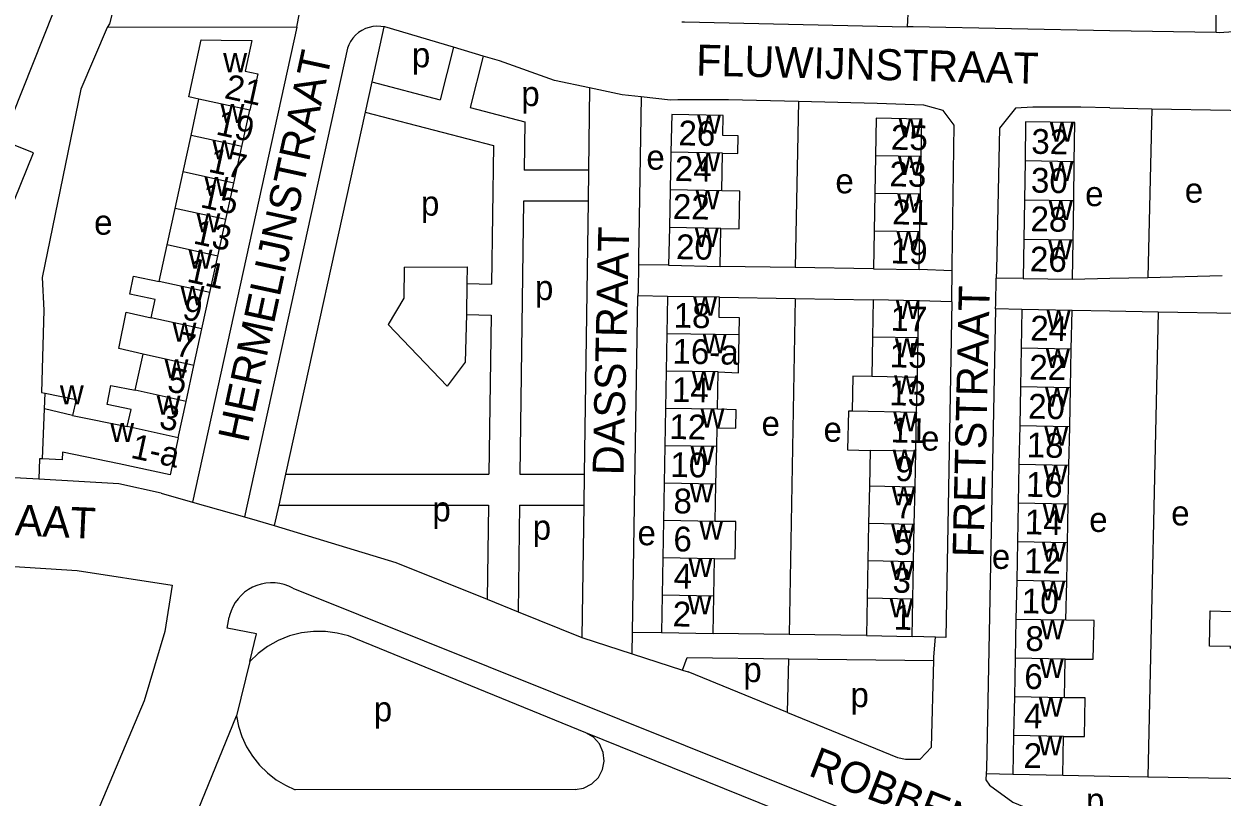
# Model space of a CAD drawing. Extents: x 159294 to 161936, y 384538 to 386517.
# Drawn here: x 160524.5 to 160718.1, y 385020 to 385144.8 of the extents above; entities that cross this region are included whole.
import ezdxf

# ---------------------------------------------------------------- set-up
doc = ezdxf.new("R2010")
doc.units = 0
for name, color, linetype in [('BLT_Basislijn', 7, 'Continuous'), ('BLT_Bebouwing', 7, 'Continuous'), ('BLT_Centroide', 7, 'Continuous'), ('BLT_Huisnummer', 7, 'Continuous'), ('BLT_Huisnummer_ tussenligend', 7, 'Continuous'), ('BLT_Huisnummer_reeks', 7, 'Continuous'), ('BLT_Onderverdeling_panden', 7, 'Continuous'), ('BLT_Straatnaam', 7, 'Continuous')]:
    doc.layers.add(name, color=color, linetype=linetype)

msp = doc.modelspace()

# ---------------------------------------------------------------- linework, layer by layer
at = {"layer": 'BLT_Basislijn'}
for p, q in [((160667.39, 385147.45), (160667.24, 385144.35)), ((160717.15, 385143.41), (160717.15, 385146.45)), ((160537.96, 385144.22), (160533.69, 385134.27)), ((160568.61, 385144.29), (160537.96, 385144.22)), ((160568.61, 385144.29), (160551.74, 385067.61)), ((160582.66, 385144.35), (160580.71, 385135.47)), ((160582.8, 385144.33), (160582.66, 385144.35)), ((160593.89, 385141.05), (160582.8, 385144.33)), ((160717.15, 385143.41), (160700, 385143.73)), ((160576.79, 385140.93), (160560.15, 385065.24)), ((160593.89, 385141.05), (160591.77, 385132.58)), ((160598.69, 385139.63), (160593.89, 385141.05)), ((160598.69, 385139.63), (160596.61, 385131.32)), ((160580.71, 385135.47), (160579.63, 385130.58)), ((160580.71, 385135.47), (160591.77, 385132.58)), ((160615.91, 385134.49), (160615.73, 385121.23)), ((160629, 385132.53), (160624.26, 385133.03)), ((160649.67, 385132.32), (160649.14, 385105.49)), ((160700, 385131.26), (160706.74, 385131.11)), ((160706.74, 385131.11), (160706.14, 385103.9)), ((160579.63, 385130.58), (160566.78, 385072.13)), ((160615.73, 385121.23), (160605.32, 385121.23)), ((160615.73, 385121.23), (160615.66, 385116.23)), ((160605.25, 385116.23), (160604.65, 385072.13)), ((160615.66, 385116.23), (160605.25, 385116.23)), ((160615.66, 385116.23), (160615.05, 385072.13)), ((160628.68, 385105.85), (160623.79, 385105.95)), ((160585.93, 385105.53), (160596.1, 385105.61)), ((160596.1, 385105.61), (160596.08, 385102.9)), ((160649.14, 385105.49), (160637.01, 385105.68)), ((160661.76, 385105.29), (160649.14, 385105.49)), ((160674.47, 385104.94), (160669.14, 385105.16)), ((160706.14, 385103.9), (160718.11, 385104.21)), ((160596.08, 385102.9), (160596.03, 385097.9)), ((160596.08, 385102.9), (160600.07, 385102.81)), ((160685.99, 385103.71), (160681.63, 385103.78)), ((160693.94, 385103.59), (160700, 385103.75)), ((160700, 385103.75), (160706.14, 385103.9)), ((160622.85, 385046.6), (160623.72, 385100.94)), ((160628.52, 385100.84), (160623.72, 385100.94)), ((160636.89, 385100.69), (160649.1, 385100.49)), ((160649.1, 385100.49), (160648.13, 385046.25)), ((160649.1, 385100.49), (160661.75, 385100.29)), ((160674.42, 385099.97), (160669.12, 385100.13)), ((160685.78, 385098.71), (160681.51, 385098.81)), ((160700, 385098.44), (160693.86, 385098.55)), ((160707.81, 385098.29), (160700, 385098.44)), ((160707.81, 385098.29), (160706.1, 385023.27)), ((160720.45, 385098.05), (160707.81, 385098.29)), ((160592.87, 385086.35), (160583.36, 385096.3)), ((160596.03, 385097.9), (160600, 385097.81)), ((160600, 385097.81), (160599.65, 385072.13)), ((160526.93, 385071.33), (160521.93, 385071.61)), ((160566.78, 385072.13), (160565.68, 385067.13)), ((160566.78, 385072.13), (160599.65, 385072.13)), ((160604.65, 385072.13), (160615.05, 385072.13)), ((160615.05, 385072.13), (160614.98, 385067.13)), ((160546.7, 385069.04), (160551.74, 385067.61)), ((160551.74, 385067.61), (160560.15, 385065.24)), ((160565.68, 385067.13), (160564.95, 385063.83)), ((160565.68, 385067.13), (160599.58, 385067.13)), ((160599.58, 385067.13), (160599.37, 385051.92)), ((160604.58, 385067.13), (160604.35, 385049.91)), ((160604.58, 385067.13), (160614.98, 385067.13)), ((160614.98, 385067.13), (160614.68, 385045.76)), ((160567.97, 385053.74), (160667.32, 385013.94)), ((160599.37, 385051.92), (160604.35, 385049.91)), ((160615.32, 385030.39), (160576.94, 385046.02)), ((160622.8, 385043.13), (160622.85, 385046.6)), ((160622.85, 385046.6), (160627.52, 385046.57)), ((160648.13, 385046.25), (160635.89, 385046.41)), ((160660.63, 385046.09), (160648.13, 385046.25)), ((160671.79, 385045.81), (160668.01, 385045.94)), ((160614.68, 385045.76), (160622.8, 385043.13)), ((160622.8, 385043.13), (160630.93, 385040.49)), ((160647.91, 385033.64), (160648.08, 385042.34)), ((160648.08, 385042.34), (160671.54, 385042.03)), ((160560.99, 385041.9), (160558.84, 385033.1)), ((160630.93, 385040.49), (160631.86, 385040.19)), ((160647.91, 385033.64), (160631.86, 385040.19)), ((160651.98, 385015.59), (160615.32, 385030.39)), ((160680, 385023.81), (160684.3, 385023.68)), ((160692.38, 385023.52), (160700, 385023.38)), ((160700, 385023.38), (160706.1, 385023.27)), ((160706.1, 385023.27), (160730.09, 385022.84)), ((160613.56, 385021.24), (160568.32, 385021.18))]:
    msp.add_line(p, q, dxfattribs=at)
for points in [[(160568.61, 385144.29), (160569.05, 385146.6), (160564.4, 385154.03), (160561.13, 385159.15), (160557.92, 385164.38), (160554.81, 385169.45), (160551.57, 385174.5)], [(160533.36, 385151.29), (160538.79, 385146.74), (160538.34, 385144.86), (160537.96, 385144.22)], [(160630.79, 385145.16), (160631.25, 385145.14), (160667.24, 385144.35)], [(160582.66, 385144.35), (160582.17, 385144.43), (160581.53, 385144.46), (160580.9, 385144.41), (160580.27, 385144.27), (160579.67, 385144.06), (160579.1, 385143.78), (160578.56, 385143.43), (160578.08, 385143.01), (160577.65, 385142.54), (160577.29, 385142.01), (160576.99, 385141.45), (160576.79, 385140.93)], [(160700, 385143.73), (160668.21, 385144.33), (160667.24, 385144.35)], [(160726.14, 385143.95), (160717.62, 385143.4), (160717.15, 385143.41)], [(160615.91, 385134.49), (160610.21, 385135.71), (160601.33, 385138.84), (160598.69, 385139.63)], [(160533.69, 385134.27), (160527.47, 385103.9), (160527.74, 385098.58)], [(160624.26, 385133.03), (160621.17, 385133.36), (160615.91, 385134.49)], [(160624.26, 385133.03), (160623.81, 385107.06), (160623.79, 385105.95)], [(160596.61, 385131.32), (160605.43, 385129.02), (160605.32, 385121.23)], [(160649.67, 385132.32), (160638.33, 385132.57), (160630.14, 385132.56), (160629, 385132.53)], [(160674.47, 385104.94), (160674.47, 385105.87), (160674.8, 385128.47), (160673.05, 385130.86), (160669.9, 385131.72), (160662.4, 385132), (160649.67, 385132.32)], [(160700, 385131.26), (160695.31, 385131.37), (160687.52, 385131.39), (160684.72, 385131.23), (160682.12, 385128.01), (160681.67, 385105.14), (160681.63, 385103.78)], [(160706.74, 385131.11), (160719.41, 385130.88), (160726.8, 385130.74), (160730.84, 385130.57), (160732.52, 385129.27), (160732.16, 385104.11), (160732.15, 385103.84)], [(160579.63, 385130.58), (160600.37, 385125.17), (160600.07, 385102.81)], [(160623.79, 385105.95), (160623.73, 385101.73), (160623.72, 385100.94)], [(160585.93, 385105.53), (160585.89, 385100.57), (160583.36, 385096.3)], [(160674.42, 385099.97), (160674.43, 385100.37), (160674.47, 385104.94)], [(160681.51, 385098.81), (160681.53, 385099.58), (160681.63, 385103.78)], [(160527.74, 385098.58), (160527.34, 385085.32), (160527.95, 385085.19)], [(160674.42, 385099.97), (160673.49, 385045.75), (160671.79, 385045.81)], [(160681.51, 385098.81), (160680.03, 385024.5), (160680, 385023.81)], [(160596.03, 385097.9), (160595.81, 385090.21), (160592.87, 385086.35)], [(160527.49, 385074.6), (160527.03, 385074.62), (160526.93, 385071.33)], [(160546.7, 385069.04), (160539.86, 385070.59), (160526.93, 385071.33)], [(160560.15, 385065.24), (160562.17, 385064.67), (160564.95, 385063.83)], [(160564.95, 385063.83), (160584.62, 385057.88), (160599.37, 385051.92)], [(160522.09, 385057.27), (160533.09, 385056.56), (160548.48, 385054.21), (160547.27, 385046.74), (160543.93, 385035.55), (160522.89, 384985.69)], [(160567.97, 385053.74), (160567.29, 385054.06), (160566.58, 385054.31), (160565.85, 385054.48), (160565.1, 385054.57), (160564.35, 385054.59), (160563.6, 385054.52), (160562.86, 385054.38), (160562.14, 385054.15), (160561.44, 385053.86), (160560.79, 385053.49), (160560.17, 385053.05), (160559.61, 385052.55), (160559.1, 385051.99), (160558.65, 385051.39), (160558.27, 385050.73), (160557.97, 385050.05), (160557.73, 385049.33), (160557.66, 385049.02)], [(160604.35, 385049.91), (160614.39, 385045.86), (160614.68, 385045.76)], [(160562.08, 385046.36), (160557.36, 385047.25), (160557.66, 385049.02)], [(160576.94, 385046.02), (160575.14, 385046.48), (160573.25, 385046.73), (160571.29, 385046.74), (160569.34, 385046.49), (160567.41, 385046), (160565.58, 385045.26), (160563.88, 385044.31), (160562.34, 385043.18), (160560.99, 385041.9)], [(160560.99, 385041.9), (160562.08, 385046.36)], [(160671.54, 385042.03), (160671.56, 385042.65), (160671.79, 385045.81)], [(160630.93, 385040.49), (160631.65, 385042.55), (160648.08, 385042.34)], [(160647.91, 385033.64), (160665.68, 385026.41), (160666.93, 385026.09), (160669.31, 385026.1), (160671.14, 385028.07), (160671.54, 385042.03)], [(160510.78, 384916.36), (160535.84, 384976.79), (160558.84, 385033.1)], [(160558.84, 385033.1), (160559.18, 385031.42), (160559.72, 385029.75), (160560.47, 385028.12), (160561.42, 385026.58), (160562.55, 385025.16), (160563.84, 385023.89), (160565.26, 385022.79), (160566.76, 385021.89), (160568.32, 385021.18)], [(160613.56, 385021.24), (160614.93, 385021.45), (160616.26, 385022.11), (160617.33, 385023.15), (160618.01, 385024.43), (160618.26, 385025.77), (160618.11, 385027.21), (160617.51, 385028.57), (160616.52, 385029.68), (160615.32, 385030.39)], [(160680, 385023.81), (160679.95, 385022.79), (160680.52, 385021.93), (160684.29, 385019.18), (160688.32, 385017.51)]]:
    msp.add_lwpolyline(points, dxfattribs=at)
at = {"layer": 'BLT_Bebouwing'}
for p, q in [((160551.5, 385126.8), (160552.79, 385132.69)), ((160559.72, 385125.01), (160561.01, 385130.89)), ((160550.21, 385120.92), (160551.5, 385126.8)), ((160558.43, 385119.12), (160559.72, 385125.01)), ((160629.06, 385124.13), (160628.93, 385118.04)), ((160637.26, 385117.87), (160637.38, 385123.96)), ((160662.09, 385123.52), (160661.98, 385117.45)), ((160669.36, 385117.31), (160669.47, 385123.39)), ((160686.28, 385122.7), (160686.18, 385116.37)), ((160694.13, 385116.25), (160694.22, 385122.58)), ((160548.92, 385115.03), (160550.21, 385120.92)), ((160557.14, 385113.23), (160558.43, 385119.12)), ((160628.93, 385118.04), (160628.81, 385111.95)), ((160661.98, 385117.45), (160661.87, 385111.37)), ((160669.25, 385111.23), (160669.36, 385117.31)), ((160686.18, 385116.37), (160686.09, 385110.04)), ((160694.04, 385109.92), (160694.13, 385116.25)), ((160547.63, 385109.14), (160548.92, 385115.03)), ((160555.85, 385107.34), (160557.14, 385113.23)), ((160628.81, 385111.95), (160628.68, 385105.85)), ((160637.01, 385105.68), (160637.13, 385111.78)), ((160661.87, 385111.37), (160661.76, 385105.29)), ((160669.14, 385105.16), (160669.25, 385111.23)), ((160686.09, 385110.04), (160685.99, 385103.71)), ((160693.94, 385103.59), (160694.04, 385109.92)), ((160546.34, 385103.25), (160547.63, 385109.14)), ((160554.56, 385101.45), (160555.85, 385107.34)), ((160628.68, 385105.85), (160637.01, 385105.68)), ((160661.76, 385105.29), (160669.14, 385105.16)), ((160685.99, 385103.71), (160693.94, 385103.59)), ((160553.27, 385095.57), (160554.56, 385101.45)), ((160628.52, 385100.84), (160628.4, 385094.81)), ((160636.89, 385100.69), (160628.52, 385100.84)), ((160661.75, 385100.29), (160661.62, 385094.27)), ((160669.12, 385100.13), (160661.75, 385100.29)), ((160669, 385094.12), (160669.12, 385100.13)), ((160685.78, 385098.71), (160685.66, 385092.46)), ((160693.86, 385098.55), (160685.78, 385098.71)), ((160693.74, 385092.3), (160693.86, 385098.55)), ((160551.98, 385089.68), (160553.27, 385095.57)), ((160628.4, 385094.81), (160628.29, 385088.78)), ((160661.62, 385094.27), (160661.49, 385087.91)), ((160668.87, 385087.75), (160669, 385094.12)), ((160685.66, 385092.46), (160685.53, 385086.21)), ((160542.5, 385085.68), (160543.77, 385091.48)), ((160693.62, 385086.05), (160693.74, 385092.3)), ((160550.71, 385083.88), (160551.98, 385089.68)), ((160628.29, 385088.78), (160628.18, 385082.75)), ((160636.56, 385082.6), (160636.67, 385088.63)), ((160668.75, 385082.07), (160668.87, 385087.75)), ((160685.53, 385086.21), (160685.41, 385079.95)), ((160693.49, 385079.79), (160693.62, 385086.05)), ((160549.43, 385078.02), (160550.71, 385083.88)), ((160628.18, 385082.75), (160628.07, 385076.72)), ((160668.62, 385075.82), (160668.75, 385082.07)), ((160685.41, 385079.95), (160685.29, 385073.7)), ((160693.37, 385073.54), (160693.49, 385079.79)), ((160628.07, 385076.72), (160627.96, 385070.69)), ((160636.33, 385070.54), (160636.45, 385076.57)), ((160661.24, 385075.97), (160661.12, 385070.18)), ((160668.5, 385070.03), (160668.62, 385075.82)), ((160685.29, 385073.7), (160685.16, 385067.45)), ((160693.25, 385067.29), (160693.37, 385073.54)), ((160627.96, 385070.69), (160627.85, 385064.66)), ((160636.22, 385064.51), (160636.33, 385070.54)), ((160661.12, 385070.18), (160661, 385064.16)), ((160668.38, 385064.01), (160668.5, 385070.03)), ((160685.16, 385067.45), (160685.04, 385061.19)), ((160693.12, 385061.03), (160693.25, 385067.29)), ((160627.85, 385064.66), (160627.74, 385058.63)), ((160661, 385064.16), (160660.88, 385058.14)), ((160668.25, 385057.99), (160668.38, 385064.01)), ((160685.04, 385061.19), (160684.92, 385054.94)), ((160693, 385054.78), (160693.12, 385061.03)), ((160627.74, 385058.63), (160627.63, 385052.6)), ((160636, 385052.44), (160636.11, 385058.47)), ((160660.88, 385058.14), (160660.75, 385052.11)), ((160668.13, 385051.96), (160668.25, 385057.99)), ((160684.92, 385054.94), (160684.79, 385048.69)), ((160692.88, 385048.53), (160693, 385054.78)), ((160627.63, 385052.6), (160627.52, 385046.57)), ((160635.89, 385046.41), (160636, 385052.44)), ((160660.75, 385052.11), (160660.63, 385046.09)), ((160668.01, 385045.94), (160668.13, 385051.96)), ((160684.79, 385048.69), (160684.67, 385042.43)), ((160627.52, 385046.57), (160635.89, 385046.41)), ((160660.63, 385046.09), (160668.01, 385045.94)), ((160684.67, 385042.43), (160684.55, 385036.18)), ((160692.63, 385036.02), (160692.75, 385042.28)), ((160684.55, 385036.18), (160684.42, 385029.93)), ((160684.42, 385029.93), (160684.3, 385023.68)), ((160692.38, 385023.52), (160692.51, 385029.77)), ((160684.3, 385023.68), (160692.38, 385023.52))]:
    msp.add_line(p, q, dxfattribs=at)
for points in [[(160516.89, 385101.51), (160526.03, 385123.99), (160521.03, 385126.02), (160529.26, 385146.71), (160533.36, 385151.29)], [(160552.79, 385132.69), (160551.13, 385133.06), (160553.14, 385142.26), (160556.35, 385142.21), (160561.35, 385142.13), (160560.27, 385137.22), (160562.29, 385136.78), (160561.01, 385130.89)], [(160637.38, 385123.96), (160639.85, 385123.91), (160639.91, 385126.77), (160637.44, 385126.82), (160637.5, 385130.05), (160629.18, 385130.22), (160629.06, 385124.13)], [(160669.47, 385123.39), (160669.58, 385129.46), (160662.2, 385129.6), (160662.09, 385123.52)], [(160694.22, 385122.58), (160694.32, 385128.91), (160686.37, 385129.03), (160686.28, 385122.7)], [(160637.13, 385111.78), (160640.09, 385111.73), (160640.21, 385117.81), (160637.26, 385117.87)], [(160545.05, 385097.36), (160545.71, 385100.35), (160541.61, 385101.18), (160542.21, 385104.11), (160546.34, 385103.25)], [(160640.09, 385094.6), (160640.14, 385097.36), (160636.83, 385097.42), (160636.89, 385100.69)], [(160543.77, 385091.48), (160539.83, 385092.41), (160541.02, 385098.29), (160545.05, 385097.36)], [(160636.67, 385088.63), (160639.98, 385088.48), (160640.09, 385094.6)], [(160661.49, 385087.91), (160658.42, 385087.97), (160658.31, 385082.29)], [(160527.84, 385082.65), (160527.95, 385085.19)], [(160527.95, 385085.19), (160532.93, 385084.18), (160532.33, 385081.61)], [(160541.21, 385079.82), (160541.82, 385082.58), (160537.94, 385083.35), (160538.56, 385086.46), (160542.5, 385085.68)], [(160527.49, 385074.6), (160527.84, 385082.65)], [(160532.33, 385081.61), (160541.21, 385079.82)], [(160636.45, 385076.57), (160636.5, 385079.59), (160639.53, 385079.54), (160639.58, 385082.49), (160636.56, 385082.6)], [(160658.31, 385082.29), (160657.72, 385082.31), (160657.59, 385076.05), (160661.24, 385075.97)], [(160549.43, 385078.02), (160548.11, 385072.01), (160539.9, 385073.81), (160530.74, 385075.67), (160530.69, 385074.46), (160527.49, 385074.6)], [(160636.11, 385058.47), (160639.41, 385058.49), (160639.52, 385064.49), (160636.22, 385064.51)], [(160719.46, 385043.96), (160719.47, 385044.32), (160716.08, 385044.38), (160716.18, 385050.04), (160719.57, 385049.97)], [(160692.75, 385042.28), (160697.3, 385042.24), (160697.42, 385048.48), (160692.88, 385048.53)], [(160692.51, 385029.77), (160695.88, 385029.8), (160696, 385036.03), (160692.63, 385036.02)]]:
    msp.add_lwpolyline(points, dxfattribs=at)
at = {"layer": 'BLT_Onderverdeling_panden'}
for p, q in [((160561.01, 385130.89), (160552.79, 385132.69)), ((160559.72, 385125.01), (160551.5, 385126.8)), ((160637.38, 385123.96), (160629.06, 385124.13)), ((160669.47, 385123.39), (160662.09, 385123.52)), ((160694.22, 385122.58), (160686.28, 385122.7)), ((160558.43, 385119.12), (160550.21, 385120.92)), ((160637.26, 385117.87), (160628.93, 385118.04)), ((160669.36, 385117.31), (160661.98, 385117.45)), ((160694.13, 385116.25), (160686.18, 385116.37)), ((160557.14, 385113.23), (160548.92, 385115.03)), ((160637.13, 385111.78), (160628.81, 385111.95)), ((160669.25, 385111.23), (160661.87, 385111.37)), ((160694.04, 385109.92), (160686.09, 385110.04)), ((160555.85, 385107.34), (160547.63, 385109.14)), ((160554.56, 385101.45), (160546.34, 385103.25)), ((160553.27, 385095.57), (160545.05, 385097.36)), ((160640.09, 385094.6), (160628.4, 385094.81)), ((160669, 385094.12), (160661.62, 385094.27)), ((160693.74, 385092.3), (160685.66, 385092.46)), ((160551.98, 385089.68), (160543.77, 385091.48)), ((160636.67, 385088.63), (160628.29, 385088.78)), ((160668.87, 385087.75), (160661.49, 385087.91)), ((160550.71, 385083.88), (160542.5, 385085.68)), ((160693.62, 385086.05), (160685.53, 385086.21)), ((160636.56, 385082.6), (160628.18, 385082.75)), ((160532.33, 385081.61), (160527.84, 385082.65)), ((160668.75, 385082.07), (160658.31, 385082.29)), ((160549.43, 385078.02), (160541.21, 385079.82)), ((160693.49, 385079.79), (160685.41, 385079.95)), ((160636.45, 385076.57), (160628.07, 385076.72)), ((160668.62, 385075.82), (160661.24, 385075.97)), ((160693.37, 385073.54), (160685.29, 385073.7)), ((160636.33, 385070.54), (160627.96, 385070.69)), ((160668.5, 385070.03), (160661.12, 385070.18)), ((160693.25, 385067.29), (160685.16, 385067.45)), ((160636.22, 385064.51), (160627.85, 385064.66)), ((160668.38, 385064.01), (160661, 385064.16)), ((160693.12, 385061.03), (160685.04, 385061.19)), ((160636.11, 385058.47), (160627.74, 385058.63)), ((160668.25, 385057.99), (160660.88, 385058.14)), ((160693, 385054.78), (160684.92, 385054.94)), ((160636, 385052.44), (160627.63, 385052.6)), ((160668.13, 385051.96), (160660.75, 385052.11)), ((160692.88, 385048.53), (160684.79, 385048.69)), ((160692.75, 385042.28), (160684.67, 385042.43)), ((160692.63, 385036.02), (160684.55, 385036.18)), ((160692.51, 385029.77), (160684.42, 385029.93))]:
    msp.add_line(p, q, dxfattribs=at)

# ---------------------------------------------------------------- texts
at = {"layer": 'BLT_Centroide'}
for s, p in [('p', (160587.19, 385137.82)), ('w', (160556.7, 385137.03)), ('p', (160604.87, 385131.56)), ('w', (160556.26, 385128.84)), ('w', (160633.27, 385127.09)), ('w', (160665.84, 385126.5)), ('w', (160690.3, 385125.81)), ('w', (160554.96, 385122.97)), ('e', (160625.08, 385121.29)), ('w', (160633.15, 385121)), ('w', (160665.73, 385120.41)), ('w', (160690.2, 385119.47)), ('w', (160553.68, 385117.06)), ('e', (160655.62, 385117.47)), ('w', (160633.03, 385114.91)), ('e', (160695.98, 385115.4)), ('e', (160712.08, 385115.97)), ('p', (160588.66, 385113.87)), ('w', (160665.61, 385114.34)), ('w', (160690.11, 385113.16)), ('e', (160535.84, 385110.79)), ('w', (160552.38, 385111.19)), ('w', (160632.91, 385108.81)), ('w', (160665.5, 385108.25)), ('w', (160690.02, 385106.81)), ('w', (160551.1, 385105.31)), ('w', (160549.8, 385099.41)), ('p', (160607.08, 385100.24)), ('w', (160632.64, 385097.72)), ('w', (160665.38, 385097.19)), ('w', (160689.76, 385095.5)), ('w', (160548.52, 385093.53)), ('w', (160634.19, 385091.66)), ('w', (160665.25, 385091)), ('w', (160547.23, 385087.62)), ('w', (160689.64, 385089.25)), ('w', (160632.42, 385085.69)), ('w', (160665.12, 385085)), ('w', (160530.31, 385083.41)), ('w', (160545.95, 385081.75)), ('w', (160689.52, 385083)), ('w', (160633.83, 385079.66)), ('e', (160643.69, 385078.32)), ('w', (160665, 385079.03)), ('w', (160538.45, 385077.34)), ('e', (160653.71, 385077.36)), ('e', (160669.46, 385075.93)), ('w', (160689.39, 385076.75)), ('w', (160632.2, 385073.62)), ('w', (160664.88, 385073)), ('w', (160689.27, 385070.5)), ('w', (160632.09, 385067.59)), ('w', (160664.75, 385067.09)), ('p', (160590.5, 385064.5)), ('w', (160689.14, 385064.25)), ('e', (160696.64, 385062.8)), ('e', (160709.89, 385063.85)), ('p', (160606.71, 385061.55)), ('e', (160623.65, 385060.65)), ('w', (160633.63, 385061.56)), ('w', (160664.62, 385061.06)), ('e', (160680.91, 385056.83)), ('w', (160689.02, 385058)), ('w', (160631.88, 385055.53)), ('w', (160664.5, 385055.06)), ('w', (160688.9, 385051.75)), ('w', (160631.76, 385049.5)), ('w', (160664.38, 385049.03)), ('w', (160688.77, 385045.47)), ('w', (160688.65, 385039.22)), ('p', (160640.75, 385038.56)), ('p', (160658.06, 385034.51)), ('p', (160581.03, 385032.22)), ('w', (160688.52, 385032.97)), ('w', (160688.4, 385026.72)), ('p', (160696.12, 385017.47))]:
    msp.add_text(s, height=4, dxfattribs=at).set_placement(p)
at = {"layer": 'BLT_Huisnummer'}
for s, rotation, p in [('21', 347.6478, (160556.74, 385132.87)), ('26', 358.8439, (160630.23, 385125.23)), ('25', 358.9516, (160664.57, 385124.52)), ('32', 358.866, (160687.26, 385123.87)), ('17', 347.6478, (160554.14, 385120.98)), ('13', 347.6478, (160551.71, 385109.41)), ('20', 358.8368, (160629.84, 385106.86)), ('19', 358.9594, (160664.54, 385106.16)), ('26', 358.866, (160687.03, 385104.88)), ('9', 347.6478, (160549.92, 385097.23)), ('18', 358.9466, (160629.46, 385095.8)), ('17', 358.8198, (160664.5, 385095.29)), ('24', 358.866, (160687.09, 385093.72)), ('5', 347.6478, (160547.49, 385085.57)), ('14', 358.9466, (160629.19, 385083.81)), ('13', 358.8198, (160664.29, 385083.26)), ('18', 358.866, (160686.51, 385074.87)), ('10', 358.9466, (160628.93, 385071.69)), ('9', 358.8198, (160665.26, 385071.03)), ('14', 358.866, (160686.2, 385062.43)), ('6', 358.9466, (160629.42, 385059.68)), ('5', 358.8198, (160665.05, 385059.13)), ('10', 358.866, (160685.71, 385049.68)), ('2', 358.9466, (160629.3, 385047.56)), ('1', 358.8198, (160665.02, 385047.04)), ('6', 358.866, (160686.12, 385037.47)), ('2', 358.866, (160686, 385024.72))]:
    msp.add_text(s, height=4, rotation=rotation, dxfattribs=at).set_placement(p)
at = {"layer": 'BLT_Huisnummer_ tussenligend'}
for s, rotation, p in [('19', 347.6478, (160555.37, 385127.01)), ('24', 358.8368, (160629.66, 385119.48)), ('23', 358.9594, (160664.34, 385118.61)), ('30', 358.866, (160687.2, 385117.6)), ('15', 347.6478, (160552.85, 385115.26)), ('22', 358.8368, (160629.33, 385113.35)), ('21', 358.9594, (160664.79, 385112.47)), ('28', 358.866, (160687.12, 385111.37)), ('11', 347.6478, (160550.68, 385103.24)), ('7', 347.6478, (160548.79, 385091.34)), ('15', 358.8198, (160664.38, 385089.39)), ('22', 358.866, (160686.93, 385087.42)), ('20', 358.866, (160686.74, 385081.11)), ('3', 347.6478, (160546.18, 385079.59)), ('12', 358.9466, (160628.77, 385077.82)), ('11', 358.8198, (160664.52, 385077.26)), ('16', 358.866, (160686.37, 385068.49)), ('8', 358.9466, (160629.43, 385065.82)), ('7', 358.8198, (160665.3, 385065)), ('12', 358.866, (160686.08, 385056.17)), ('4', 358.9466, (160629.46, 385053.69)), ('3', 358.8198, (160664.83, 385053.01)), ('8', 358.866, (160686.3, 385043.61)), ('4', 358.866, (160686.08, 385031.12))]:
    msp.add_text(s, height=4, rotation=rotation, dxfattribs=at).set_placement(p)
at = {"layer": 'BLT_Huisnummer_reeks'}
for s, rotation, p in [('16-a', 358.9466, (160629.27, 385089.99)), ('1-a', 347.6478, (160541.6, 385074.8))]:
    msp.add_text(s, height=4, rotation=rotation, dxfattribs=at).set_placement(p)
at = {"layer": 'BLT_Straatnaam'}
for s, rotation, p in [('HERMELIJNSTRAAT', 77.774, (160560.71, 385077.03)), ('FLUWIJNSTRAAT', 358.603, (160633.08, 385136.5)), ('DASSTRAAT', 88.6548, (160621.38, 385071.91)), ('FRETSTRAAT', 88.6548, (160679.55, 385058.66)), ('ROBBENSTRAAT', 357.4513, (160481.41, 385064.11)), ('ROBBENSTRAAT', 338.6145, (160651.07, 385023.55))]:
    msp.add_text(s, height=5, rotation=rotation, dxfattribs=at).set_placement(p)

doc.saveas('drawing.dxf')
